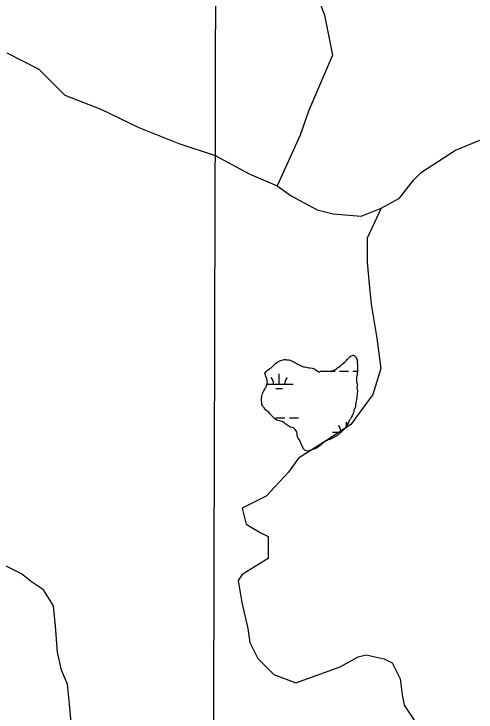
# Model space of a CAD drawing. Extents: x 3172297 to 3210190, y 958463 to 983887.
# Drawn here: x 3181049 to 3182696, y 966350 to 968839 of the extents above; entities that cross this region are included whole.
import ezdxf

# ---------------------------------------------------------------- set-up
doc = ezdxf.new("R2010")
doc.units = 0
for name, color, linetype in [('V-GRID-MAJR', 7, 'Continuous'), ('V-TOPO-SHOR', 7, 'Continuous'), ('V-WETL-SWMP', 7, 'Continuous')]:
    doc.layers.add(name, color=color, linetype=linetype)

msp = doc.modelspace()

# ---------------------------------------------------------------- linework, layer by layer
at = {"layer": 'V-GRID-MAJR'}
msp.add_spline([(3181754.3, 963906.6), (3181771, 969968), (3181787.8, 976031.4), (3181804.5, 982094.8), (3181804.5, 982096.7)], degree=3, dxfattribs=at)
at = {"layer": 'V-TOPO-SHOR'}
for points in [[(3181277.3, 971608.4), (3181105.2, 971323.1), (3181075.9, 971037.5), (3181161.2, 970865.8), (3181332, 970608.3), (3181360.1, 970408.2), (3181417, 970293.8), (3181588, 970150.5), (3181787.5, 969950), (3181901.5, 969835.4), (3181986.7, 969635.2), (3182014.8, 969435.2), (3182071, 969063.6), (3182156.2, 968834.8), (3182184.4, 968691.9), (3182098.2, 968492.1), (3182069.4, 968406.5), (3181986.8, 968226.3)], [(3181023.7, 968700.1), (3181137.9, 968642.7), (3181230.5, 968549.6), (3181358.9, 968499.3), (3181494.5, 968434.7), (3181637.2, 968377.2), (3181765.7, 968334), (3181886.9, 968269.4), (3181986.8, 968226.3), (3182036.7, 968190.5), (3182129.5, 968140.3), (3182186.6, 968125.8), (3182286.6, 968118.4), (3182358.1, 968146.8), (3182422.4, 968182.4), (3182472.6, 968246.6), (3182501.2, 968275.1), (3182622.9, 968353.3), (3182708.7, 968388.8)], [(3182358.1, 968146.8), (3182307.8, 968039.8), (3182307.6, 967954.1), (3182314.5, 967875.5), (3182321.5, 967804.1), (3182342.6, 967682.6), (3182356.6, 967575.4), (3182327.8, 967482.6), (3182249, 967375.7), (3182163.2, 967318.8), (3182063, 967254.7), (3182027.2, 967204.8), (3181948.4, 967119.3), (3181862.6, 967076.7), (3181876.7, 967019.5), (3181926.6, 966990.8), (3181955.2, 966976.4), (3181955, 966897.9), (3181862, 966840.9), (3181847.6, 966819.5), (3181861.7, 966740.9), (3181882.9, 966648), (3181890, 966598), (3181918.4, 966540.8), (3181975.4, 966483.5), (3182053.9, 966454.8), (3182211.2, 966511.5), (3182275.5, 966547.1), (3182304.1, 966554.1), (3182368.4, 966539.7), (3182396.9, 966525.3), (3182425.3, 966468.1), (3182432.3, 966411), (3182439.4, 966375.2), (3182482.1, 966310.8)], [(3181260.5, 966235.3), (3181246.6, 966378.2), (3181239.6, 966449.6), (3181218.3, 966499.7), (3181204.2, 966564), (3181197.2, 966656.9), (3181190.3, 966728.3), (3181154.7, 966785.5), (3181111.9, 966814.2), (3181076.3, 966842.9), (3180933.6, 966914.7)]]:
    msp.add_lwpolyline(points, dxfattribs=at)
at = {"layer": 'V-WETL-SWMP'}
for p, q in [((3181994, 967519.5), (3181994.1, 967555.5)), ((3182175.7, 967565.5), (3182193.2, 967565.5)), ((3182209.2, 967565.4), (3182241.2, 967565.4)), ((3182257.2, 967565.3), (3182273.1, 967565.3)), ((3181951, 967519.6), (3182044, 967519.4)), ((3181982, 967504.1), (3182006, 967504.1)), ((3181982.9, 967399.5), (3182014.9, 967399.4)), ((3182030.9, 967399.4), (3182062.9, 967399.3)), ((3182234.1, 967369), (3182234.1, 967384.1)), ((3182184.1, 967348.3), (3182215.1, 967348.2))]:
    msp.add_line(p, q, dxfattribs=at)
for points in [[(3181944, 967429.6), (3181940.8, 967434.2), (3181937.5, 967437.9), (3181935.3, 967442.5), (3181933, 967447), (3181932.1, 967450.7), (3181932.1, 967453.9), (3181931.2, 967458.5), (3181931.2, 967463.6), (3181931.7, 967470.4), (3181932.1, 967473.6), (3181932.6, 967476.9), (3181935.4, 967486), (3181937.7, 967490.6), (3181939.5, 967495.2), (3181942.7, 967501.1), (3181945.9, 967506.2), (3181947.8, 967509.8), (3181949.6, 967514.4), (3181951.5, 967521.3), (3181952.4, 967524.5), (3181951.5, 967530.5), (3181951, 967533.7), (3181949.2, 967541), (3181946.9, 967547), (3181945.6, 967552.5), (3181943.7, 967556.6), (3181945.6, 967560.3), (3181947.9, 967564.4), (3181952.9, 967569), (3181958.5, 967573.1), (3181961.2, 967575.4), (3181965.3, 967577.7), (3181975, 967586.4), (3181978.7, 967590), (3181981.4, 967592.3), (3181985.6, 967596), (3181989.2, 967598.2), (3181993.8, 967601), (3181998.9, 967603.3), (3182003.9, 967604.6)], [(3182003.9, 967604.6), (3182009, 967606), (3182012.6, 967606.5), (3182016.8, 967606.9), (3182020.4, 967606.4), (3182024.5, 967606), (3182029.1, 967605.5), (3182032.8, 967604.6), (3182036, 967603.2), (3182041, 967601.4), (3182046.5, 967599.1), (3182050.2, 967596.8), (3182055.2, 967594.4), (3182058.9, 967592.1), (3182062.6, 967589.8), (3182066.7, 967587.5), (3182070.4, 967585.7), (3182073.1, 967583.9), (3182077.7, 967582), (3182080.9, 967581.1), (3182084.6, 967580.6), (3182090.1, 967579.7), (3182094.6, 967578.8), (3182101.1, 967577.9), (3182104.7, 967576.9), (3182111.2, 967576.5), (3182114.8, 967575.5), (3182120.3, 967573.7), (3182122.6, 967571.4), (3182130.8, 967565.4), (3182135.9, 967563.1), (3182139.1, 967563.1), (3182141.8, 967564.9), (3182145.1, 967565.8), (3182145.5, 967565.4), (3182150.1, 967564.9), (3182153.3, 967564.9), (3182157.4, 967565.8), (3182161.6, 967565.3), (3182169.4, 967564.9), (3182173.5, 967564.9), (3182178.1, 967566.2), (3182181.7, 967566.2), (3182185.9, 967567.1), (3182188.6, 967569), (3182192.3, 967570.3), (3182195.1, 967571.7), (3182200.6, 967575.8), (3182203.8, 967578.1), (3182208.4, 967580.8), (3182213, 967585), (3182216.6, 967587.7), (3182218.9, 967590), (3182223.5, 967593.7), (3182227.7, 967597.3), (3182234.5, 967603.3), (3182236.8, 967606.5), (3182238.7, 967609.2), (3182241.9, 967612.4), (3182244.7, 967615.6), (3182247.4, 967617.9), (3182251.1, 967620.2), (3182255.2, 967621.6), (3182258.4, 967622), (3182259.3, 967622), (3182262.6, 967620.6), (3182263, 967620.6), (3182266.2, 967618.3), (3182267.6, 967615.6), (3182269.4, 967612.4), (3182270.3, 967609.2), (3182271.7, 967605.5), (3182273.1, 967602.3), (3182272.6, 967598.6), (3182272.6, 967595.4), (3182273, 967591.3), (3182273.5, 967586.7), (3182273.9, 967583.5), (3182273.9, 967579.8), (3182273.9, 967576.6), (3182273.5, 967573.4), (3182273.9, 967568.8), (3182273, 967564.7), (3182272.1, 967559.2), (3182272.1, 967554.6), (3182271.6, 967551.4), (3182271.1, 967548.2), (3182270.2, 967545), (3182269.7, 967541.7), (3182269.3, 967538.1), (3182270.2, 967534.4), (3182270.2, 967530.7), (3182271.5, 967521.6), (3182272.9, 967518.8), (3182272.4, 967514.2), (3182271.5, 967507.8), (3182271, 967504.6), (3182271.9, 967501.4), (3182273.3, 967496.8), (3182271, 967472.5), (3182269.6, 967464.7)], [(3182269.6, 967464.7), (3182268.7, 967459.7), (3182268.2, 967456.5), (3182267.7, 967453.3), (3182265.9, 967445.5), (3182265.9, 967445), (3182265.9, 967438.6), (3182264, 967433.1), (3182262.6, 967429.9), (3182260.8, 967425.8), (3182260.3, 967422.1), (3182258.9, 967418.9), (3182257.6, 967414.3), (3182253.9, 967406.1), (3182252, 967402.8), (3182250.7, 967400.1), (3182248.3, 967395.5), (3182246.5, 967392.8), (3182242.8, 967386.4), (3182241.9, 967384.5), (3182236.8, 967375.4), (3182235.9, 967373.1), (3182234.1, 967369), (3182232.2, 967366.2), (3182229.5, 967362.5), (3182225.8, 967358.9), (3182220.8, 967354.3), (3182217.5, 967350.6), (3182214.8, 967347.9), (3182210.2, 967344.2), (3182206.5, 967340.6), (3182203.8, 967337.8), (3182199.6, 967335.1), (3182194.1, 967331.4), (3182191.4, 967330.1), (3182187.2, 967327.8), (3182184, 967326), (3182174.8, 967321.8), (3182169.3, 967320.5), (3182162.4, 967317.3), (3182158.3, 967315.5), (3182155.6, 967313.2), (3182148.7, 967307.7), (3182145, 967304.5), (3182142.2, 967302.2), (3182139, 967299), (3182134, 967295.3), (3182130.8, 967293), (3182124.8, 967289.8), (3182121.6, 967288.9), (3182114.2, 967286.2), (3182111, 967285.3), (3182107.8, 967283.9), (3182103.7, 967282.6), (3182096.3, 967280.7), (3182091.8, 967281.7), (3182086.7, 967283), (3182083.1, 967286.3), (3182081.2, 967289), (3182078, 967294.5), (3182076.7, 967298.2), (3182073.5, 967303.7), (3182072.1, 967306.5), (3182069.4, 967314.3), (3182068, 967318.4), (3182065.7, 967322.1), (3182061.6, 967326.2), (3182059.3, 967330.8), (3182057.9, 967333.5), (3182057.9, 967338.6), (3182058, 967342.7), (3182056.6, 967348.7), (3182054.8, 967352.8), (3182050.6, 967358.3), (3182047.4, 967361.5), (3182044.7, 967362.9), (3182039.7, 967364.8), (3182035.1, 967365.7), (3182031.9, 967367.1), (3182029.1, 967368.9), (3182026.4, 967370.3), (3182018.6, 967375.8), (3182013.6, 967379.9), (3182010.3, 967382.7), (3182004.9, 967385.9), (3182000.3, 967387.3), (3181996.6, 967388.7), (3181989.7, 967390.1), (3181986.1, 967391), (3181983.3, 967392.4), (3181976.4, 967398.4), (3181972.3, 967402), (3181969.1, 967405.2), (3181965.9, 967408.5), (3181964.6, 967411.2), (3181960.9, 967414.9), (3181957.7, 967419), (3181954.9, 967421.8), (3181950.8, 967424.5), (3181946.2, 967426.4), (3181944, 967429.6)]]:
    msp.add_lwpolyline(points, dxfattribs=at)
for centre, start, end in [((3181938.8, 967520.2), 359.0865, 40.6302), ((3182049.3, 967519.9), 139.0865, 180.6302), ((3182178.8, 967348.7), 359.0865, 40.6302)]:
    msp.add_arc(centre, 35.2, start, end, dxfattribs=at)

doc.saveas('drawing.dxf')
